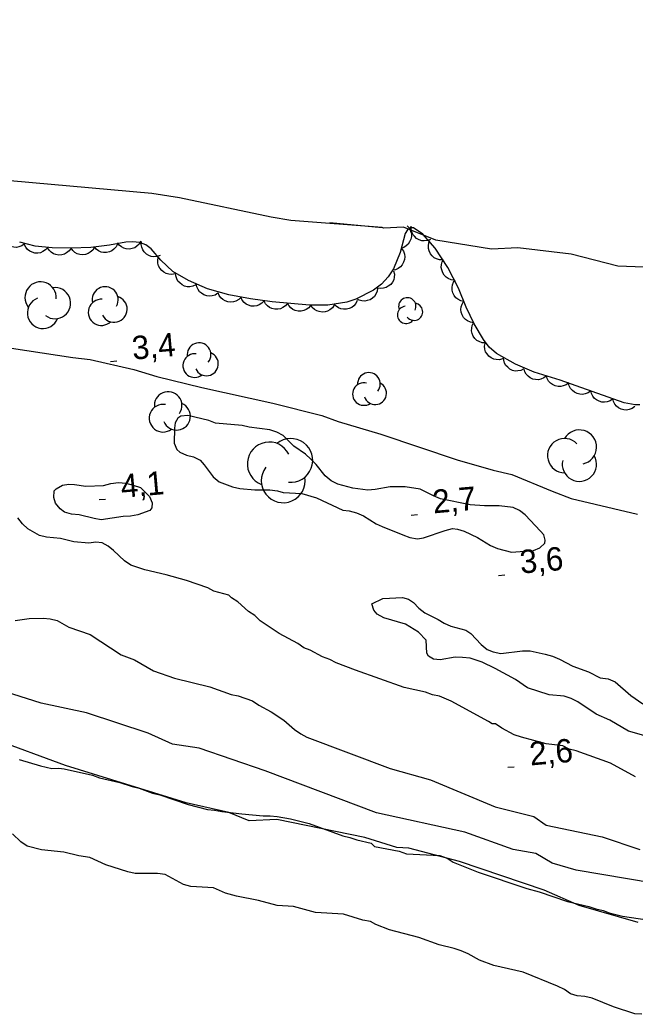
# Model space of a CAD drawing. Extents: x 336540 to 340074, y 5572036 to 5573747.
# Drawn here: x 338011.4 to 338090.3, y 5572219.1 to 5572346.6 of the extents above; entities that cross this region are included whole.
import ezdxf

# ---------------------------------------------------------------- set-up
doc = ezdxf.new("R2010")
doc.units = 0
for name, color, linetype in [('Niveau 2', 7, 'Continuous'), ('Niveau 22', 7, 'Continuous'), ('Niveau 3', 7, 'Continuous'), ('Niveau 4', 7, 'Continuous'), ('Niveau 44', 7, 'Continuous')]:
    doc.layers.add(name, color=color, linetype=linetype)

msp = doc.modelspace()

# ---------------------------------------------------------------- linework, layer by layer
at = {"layer": 'Niveau 2'}
for points in [[(338051.19, 5572320.65), (338057.88, 5572320.01), (338046.18, 5572320.9), (338043.67, 5572321.33), (338031.9, 5572323.83), (338028.37, 5572324.36), (338004.89, 5572326.49), (338002.03, 5572327.03), (337999.38, 5572327.64), (337994.29, 5572328.96), (337991.69, 5572329.96), (337989.31, 5572331.17), (337986.33, 5572333.27), (337981.62, 5572337.04), (337979.41, 5572338.63), (337976.67, 5572340.19), (337966.96, 5572344.95), (337963.73, 5572346.31), (337960.72, 5572347.4)], [(338113.17, 5572304.63), (338102.14, 5572312.2), (338098.49, 5572314.04), (338095.91, 5572314.76), (338088.11, 5572315.05), (338082.12, 5572316.6), (338075.29, 5572317.42), (338071.92, 5572317.26), (338064.76, 5572318.41), (338060.61, 5572320.07), (338058.09, 5572319.94), (338057.88, 5572320.01)], [(338047.61, 5572285.91), (338049.48, 5572285.34), (338052.84, 5572283.79), (338053.64, 5572283.69), (338054.6, 5572283.44), (338055.51, 5572283.06), (338057.11, 5572282.03), (338057.91, 5572281.66), (338060.52, 5572280.6), (338061.43, 5572280.28), (338062.4, 5572280.08), (338063.18, 5572280.21), (338065.98, 5572281.18), (338066.93, 5572281.43), (338067.55, 5572281.33), (338068.4, 5572281.07), (338070.11, 5572280.27), (338071.77, 5572279.24), (338072.68, 5572278.86), (338074.49, 5572278.4), (338077.31, 5572278.58), (338078.09, 5572278.94), (338078.75, 5572279.52), (338078.8, 5572279.91), (338078.61, 5572280.59), (338078.21, 5572281.08), (338076.24, 5572283.18), (338075.5, 5572283.72), (338074.7, 5572284.1), (338072.89, 5572284.33), (338071.03, 5572284.34), (338069.17, 5572284.47), (338065.38, 5572285.22), (338064.47, 5572285.59), (338062.76, 5572286.45), (338060.84, 5572286.74), (338058.92, 5572286.75), (338057.01, 5572286.42), (338056.05, 5572286.34), (338054.13, 5572286.58), (338052.21, 5572287.09), (338051.35, 5572287.52), (338050.6, 5572288.18), (338049.44, 5572289.62), (338048.75, 5572290.33), (338048.06, 5572290.94), (338046.57, 5572291.97), (338045.19, 5572293.34), (338044.39, 5572293.77), (338043.48, 5572294.09), (338040.82, 5572294.42), (338039.92, 5572294.62), (338036.53, 5572294.93), (338035.68, 5572295.25), (338032.96, 5572295.92), (338032.06, 5572295.84), (338031.67, 5572295.55), (338031.34, 5572294.98), (338031.25, 5572294.3), (338031.23, 5572292.38), (338031.54, 5572291.55), (338031.94, 5572291.22), (338032.79, 5572290.84), (338033.7, 5572290.59), (338034.55, 5572290.16), (338035.07, 5572289.6), (338036.24, 5572288.06), (338036.98, 5572287.4), (338038.69, 5572286.76), (338039.65, 5572286.56), (338041.57, 5572286.38), (338043.49, 5572286.37), (338044.45, 5572286.23), (338045.19, 5572286.02), (338047.61, 5572285.91)], [(338019.9, 5572286.83), (338022.15, 5572286.94), (338023.1, 5572287.19), (338024.06, 5572287.33), (338025.02, 5572287.24), (338025.98, 5572286.98), (338026.89, 5572286.66), (338028.04, 5572285.51), (338028.4, 5572284.73), (338028.36, 5572284.06), (338028.08, 5572283.71), (338026.57, 5572283.17), (338025.62, 5572282.98), (338024.66, 5572282.95), (338021.86, 5572282.55), (338020.95, 5572282.69), (338019.03, 5572283.15), (338018.07, 5572283.24), (338017.16, 5572283.5), (338016.59, 5572283.94), (338016.01, 5572284.65), (338015.77, 5572285.38), (338015.81, 5572286.23), (338016.08, 5572286.51), (338016.91, 5572286.98), (338017.7, 5572287.12), (338018.43, 5572287.08), (338019.9, 5572286.83)], [(338090.39, 5572249.59), (338087.19, 5572251.31), (338082.76, 5572252.89), (338081.86, 5572253.1), (338081.06, 5572253.53), (338078.91, 5572253.81), (338075.74, 5572254.64), (338074.83, 5572254.95), (338073.23, 5572255.82), (338072.43, 5572256.36), (338071.98, 5572256.35), (338071.52, 5572256.67), (338066.73, 5572259.26), (338065.25, 5572259.9), (338064.34, 5572260.1), (338063.43, 5572260.42), (338060.72, 5572261.03), (338054.47, 5572263.24), (338051.97, 5572264.19), (338051.17, 5572264.62), (338050.26, 5572264.94), (338048.66, 5572265.8), (338047.86, 5572266.12), (338047.06, 5572266.66), (338044.67, 5572267.96), (338042.26, 5572269.59), (338041.57, 5572270.25), (338040.77, 5572270.79), (338039.39, 5572272), (338038.59, 5572272.54), (338038.24, 5572272.87), (338036.32, 5572273.39), (338035.52, 5572273.82), (338032.79, 5572274.76), (338030.18, 5572275.49), (338027.46, 5572276.1), (338025.65, 5572276.73), (338024.84, 5572277.27), (338023.46, 5572278.59), (338022.77, 5572279.14), (338021.97, 5572279.57), (338021.18, 5572279.66), (338020.28, 5572279.53), (338018.36, 5572279.71), (338016.66, 5572280.12), (338014.86, 5572280.3), (338013.95, 5572280.5), (338012.47, 5572281.36), (338011.77, 5572282.02), (338011.19, 5572282.8)], [(338094.29, 5572254.04), (338089.48, 5572255.44), (338087.08, 5572256.85), (338085.32, 5572257.59), (338082.97, 5572259.17), (338082.12, 5572259.6), (338081.21, 5572259.91), (338079.29, 5572260.09), (338076.51, 5572260.98), (338074.97, 5572262.07), (338072.4, 5572263.47), (338070.7, 5572264.27), (338069.17, 5572264.79), (338068.21, 5572264.88), (338067.25, 5572264.92), (338065.34, 5572264.59), (338064.49, 5572264.68), (338063.81, 5572265.06), (338063.63, 5572265.45), (338063.54, 5572267.08), (338062.56, 5572268.12), (338060.9, 5572269.15), (338058.12, 5572269.98), (338057.27, 5572270.41), (338056.81, 5572270.96), (338056.56, 5572271.74), (338057.96, 5572272.45), (338060.49, 5572272.57), (338061.28, 5572272.37), (338061.91, 5572271.93), (338062.6, 5572271.22), (338063.35, 5572270.62), (338065.05, 5572269.76), (338065.85, 5572269.27), (338066.71, 5572268.9), (338068.63, 5572268.38), (338069.26, 5572267.95), (338070.59, 5572266.52), (338071.34, 5572265.92), (338072.13, 5572265.6), (338073.09, 5572265.4), (338075.9, 5572265.75), (338076.86, 5572265.71), (338078.78, 5572265.31), (338079.74, 5572265.05), (338080.65, 5572264.68), (338082.36, 5572263.77), (338084.35, 5572263.03), (338085.83, 5572262.27)], [(338010.82, 5572269.61), (338012.61, 5572269.88), (338014.42, 5572269.92), (338015.32, 5572269.83), (338016.23, 5572269.63), (338017.71, 5572268.76), (338020.44, 5572267.82), (338024.44, 5572265.21), (338026.15, 5572264.58), (338028.55, 5572263.17), (338031.27, 5572262.22), (338035.81, 5572261.1), (338038.53, 5572260.15), (338039.44, 5572259.95), (338041.26, 5572259.31), (338042.06, 5572258.77), (338043.66, 5572257.91), (338045.26, 5572256.82), (338046.64, 5572255.62), (338047.44, 5572255.07), (338048.24, 5572254.64), (338058.93, 5572250.62), (338064.08, 5572249.2), (338072.38, 5572245.73), (338077.35, 5572244.47), (338078.93, 5572243.36), (338086.11, 5572241.86), (338090.91, 5572240.24)], [(338085.83, 5572262.27), (338086.85, 5572262.13), (338087.76, 5572261.76), (338089.77, 5572260.01), (338091.31, 5572258.92)], [(338092.66, 5572235.93), (338082.78, 5572237.61), (338079.68, 5572238.48), (338077.6, 5572239.73), (338074.67, 5572240.24), (338068.47, 5572242.46), (338057.18, 5572244.95), (338042.87, 5572250.33), (338034.44, 5572253.26), (338031.02, 5572253.78), (338027.9, 5572255.15), (338019.99, 5572257.79), (338014.17, 5572259.02), (338005.92, 5572261.64)], [(338090.73, 5572230.91), (338083.17, 5572233.06), (338078.68, 5572235.03), (338067.82, 5572238.7), (338061.32, 5572240.42), (338059.78, 5572240.5), (338055.65, 5572241.81), (338044.37, 5572244.11), (338040.83, 5572243.93), (338038.23, 5572244.99), (338032.75, 5572246.22), (338017.28, 5572251.04), (338007.97, 5572254.45)], [(338091.2, 5572219.14), (338090.29, 5572219.17), (338087.56, 5572220.06), (338084.83, 5572221.18), (338083.87, 5572221.38), (338082.91, 5572221.47), (338082.05, 5572221.73), (338081.25, 5572222.28), (338080.39, 5572222.71), (338075.95, 5572224.52), (338072.21, 5572225.38), (338070.38, 5572226.07), (338068.9, 5572226.88), (338068.04, 5572227.26), (338067.13, 5572227.57), (338065.2, 5572228.03), (338062.59, 5572228.98), (338058.84, 5572229.96), (338057.07, 5572230.65), (338056.39, 5572231.03), (338055.43, 5572231.18), (338052.92, 5572231.96), (338049.36, 5572232.16), (338046.53, 5572232.93), (338044.43, 5572233.05), (338042.05, 5572233.73), (338039.21, 5572234.28), (338037.79, 5572234.64), (338036.25, 5572235.33), (338033.37, 5572235.49), (338032.41, 5572235.75), (338030.06, 5572237.04), (338029.1, 5572237.19), (338026.22, 5572237.18), (338025.26, 5572237.38), (338022.47, 5572238.27), (338020.42, 5572239.23), (338019, 5572239.42), (338017.07, 5572239.89), (338014.19, 5572240.21), (338012.37, 5572240.67), (338011.57, 5572241.22), (338010.47, 5572242.26)]]:
    msp.add_lwpolyline(points, dxfattribs=at)
at = {"layer": 'Niveau 22'}
msp.add_lwpolyline([(338010.38, 5572304.54), (338018.21, 5572303.35), (338020.43, 5572303.1), (338026.06, 5572301.82), (338028.98, 5572300.92), (338034.78, 5572299.49), (338043.85, 5572297.51), (338050.17, 5572295.92), (338052.23, 5572295.16), (338057.72, 5572293.53), (338067.5, 5572290.22), (338072.13, 5572288.89), (338074.52, 5572288.33), (338079.69, 5572286.19), (338082.11, 5572285.27), (338090.64, 5572283.27)], dxfattribs=at)
at = {"layer": 'Niveau 3'}
for p, q in [((338023.06, 5572302.84), (338023.87, 5572302.91)), ((338021.61, 5572285.12), (338022.42, 5572285.19)), ((338061.6, 5572283.13), (338062.41, 5572283.2)), ((338072.79, 5572275.41), (338073.6, 5572275.48)), ((338074.02, 5572250.8), (338074.83, 5572250.87))]:
    msp.add_line(p, q, dxfattribs=at)
at = {"layer": 'Niveau 4'}
msp.add_lwpolyline([(338011.34, 5572251.78), (338014.06, 5572251), (338015.52, 5572250.66), (338016.43, 5572250.68), (338017.1, 5572250.59), (338020.73, 5572249.77), (338021.64, 5572249.46), (338024.25, 5572248.84), (338025.84, 5572248.32), (338026.75, 5572248.12), (338028.46, 5572247.48), (338029.36, 5572247.28), (338033, 5572246.01), (338035.5, 5572245.4), (338036.4, 5572245.31), (338037.31, 5572245.11), (338039.91, 5572244.83), (338042.62, 5572244.56), (338043.52, 5572244.58), (338044.43, 5572244.49), (338046.13, 5572244.19), (338048.51, 5572243.58), (338052.83, 5572241.99), (338053.74, 5572241.79), (338054.65, 5572241.47), (338056.46, 5572241.06), (338056.92, 5572240.62), (338060.09, 5572240.03), (338061, 5572239.71), (338065.3, 5572239.48), (338066.21, 5572239.16), (338067.01, 5572238.62), (338070.19, 5572237.34), (338076.45, 5572235.24), (338078.03, 5572234.83), (338081.67, 5572233.57), (338084.39, 5572232.96), (338085.3, 5572232.64), (338086.21, 5572232.44), (338087.01, 5572232.12), (338088.71, 5572231.71), (338091.88, 5572231.22)], dxfattribs=at)
at = {"layer": 'Niveau 44'}
for points in [[(338090.93, 5572297.27), (338090.32, 5572297.27), (338088.94, 5572297.53), (338080.71, 5572300.45), (338077.36, 5572301.48), (338074.99, 5572302.48), (338072.55, 5572303.85), (338071.6, 5572304.69), (338070.87, 5572305.64), (338069.69, 5572307.65), (338068.66, 5572309.81), (338067.68, 5572312.25), (338066.3, 5572314.91), (338064.68, 5572317.36), (338063.1, 5572319.17), (338061.91, 5572319.98), (338061.51, 5572319.96), (338061.15, 5572319.72), (338060.84, 5572319.25), (338060.18, 5572316.81), (338059.34, 5572314.72), (338058.65, 5572313.68), (338057.8, 5572312.76), (338056.78, 5572311.99), (338054.53, 5572310.83), (338053.35, 5572310.45), (338050.91, 5572310.07), (338048.57, 5572310.07), (338043.77, 5572310.48), (338041.02, 5572310.85), (338038.22, 5572311.38), (338035.5, 5572312.15), (338033.07, 5572313.21), (338031.04, 5572314.38), (338029.51, 5572315.84), (338028.27, 5572317.27), (338027.58, 5572317.78), (338026.78, 5572318.1), (338025.93, 5572318.19), (338025, 5572318.12), (338022.93, 5572317.76), (338020.53, 5572317.46)], [(338061.11, 5572320.24), (338061.38, 5572319.92), (338061.54, 5572319.55), (338061.64, 5572319.23), (338061.64, 5572318.88), (338061.57, 5572318.52), (338061.41, 5572318.17), (338061.24, 5572317.89), (338060.98, 5572317.66), (338060.66, 5572317.46), (338060.32, 5572317.34)], [(338064.08, 5572318.5), (338063.69, 5572318.35), (338063.29, 5572318.31), (338062.96, 5572318.33), (338062.63, 5572318.45), (338062.3, 5572318.63), (338062.03, 5572318.89), (338061.82, 5572319.14), (338061.68, 5572319.47), (338061.6, 5572319.83), (338061.6, 5572320.19)], [(338012.03, 5572317.92), (338011.7, 5572317.67), (338011.32, 5572317.53), (338011, 5572317.46), (338010.65, 5572317.48), (338010.29, 5572317.57), (338009.95, 5572317.75), (338009.68, 5572317.93), (338009.46, 5572318.21), (338009.28, 5572318.53), (338009.19, 5572318.88)], [(338020.53, 5572317.46), (338017.99, 5572317.36), (338015.56, 5572317.4), (338013.41, 5572317.64), (338011.42, 5572318.13)], [(338023.96, 5572317.89), (338023.77, 5572317.52), (338023.49, 5572317.22), (338023.23, 5572317.02), (338022.91, 5572316.89), (338022.55, 5572316.81), (338022.16, 5572316.83), (338021.84, 5572316.87), (338021.53, 5572317.03), (338021.22, 5572317.25), (338020.99, 5572317.52)], [(338026.94, 5572318.27), (338026.73, 5572317.9), (338026.43, 5572317.62), (338026.16, 5572317.43), (338025.83, 5572317.32), (338025.47, 5572317.26), (338025.08, 5572317.29), (338024.77, 5572317.36), (338024.46, 5572317.53), (338024.17, 5572317.76), (338023.94, 5572318.04)], [(338029.42, 5572316.42), (338029.03, 5572316.28), (338028.62, 5572316.26), (338028.29, 5572316.29), (338027.97, 5572316.42), (338027.65, 5572316.61), (338027.39, 5572316.89), (338027.19, 5572317.15), (338027.06, 5572317.48), (338027, 5572317.84), (338027.01, 5572318.2)], [(338065.66, 5572315.87), (338065.25, 5572315.88), (338064.86, 5572316), (338064.56, 5572316.14), (338064.3, 5572316.37), (338064.07, 5572316.66), (338063.91, 5572317.01), (338063.81, 5572317.32), (338063.81, 5572317.67), (338063.87, 5572318.04), (338064.01, 5572318.37)], [(338015, 5572317.46), (338014.73, 5572317.15), (338014.38, 5572316.93), (338014.08, 5572316.79), (338013.74, 5572316.73), (338013.37, 5572316.74), (338013, 5572316.85), (338012.7, 5572316.97), (338012.42, 5572317.2), (338012.18, 5572317.48), (338012.01, 5572317.8)], [(338017.99, 5572317.36), (338017.75, 5572317.02), (338017.43, 5572316.77), (338017.15, 5572316.6), (338016.81, 5572316.52), (338016.44, 5572316.49), (338016.06, 5572316.56), (338015.75, 5572316.65), (338015.46, 5572316.85), (338015.19, 5572317.11), (338014.99, 5572317.41)], [(338020.99, 5572317.48), (338020.77, 5572317.12), (338020.46, 5572316.85), (338020.19, 5572316.67), (338019.85, 5572316.57), (338019.49, 5572316.52), (338019.11, 5572316.57), (338018.79, 5572316.65), (338018.49, 5572316.83), (338018.21, 5572317.07), (338017.99, 5572317.36)], [(338060.39, 5572317.32), (338060.62, 5572316.98), (338060.74, 5572316.59), (338060.79, 5572316.26), (338060.75, 5572315.91), (338060.64, 5572315.56), (338060.44, 5572315.23), (338060.24, 5572314.97), (338059.95, 5572314.77), (338059.62, 5572314.61), (338059.27, 5572314.54)], [(338031.35, 5572314.09), (338030.94, 5572314), (338030.53, 5572314.03), (338030.21, 5572314.1), (338029.9, 5572314.27), (338029.62, 5572314.5), (338029.39, 5572314.81), (338029.22, 5572315.09), (338029.14, 5572315.43), (338029.12, 5572315.8), (338029.18, 5572316.16)], [(338067.15, 5572313.27), (338066.74, 5572313.32), (338066.36, 5572313.48), (338066.08, 5572313.65), (338065.84, 5572313.91), (338065.65, 5572314.22), (338065.53, 5572314.59), (338065.46, 5572314.91), (338065.5, 5572315.26), (338065.6, 5572315.62), (338065.77, 5572315.93)], [(338034.01, 5572312.67), (338033.63, 5572312.49), (338033.23, 5572312.42), (338032.9, 5572312.41), (338032.56, 5572312.51), (338032.23, 5572312.66), (338031.93, 5572312.91), (338031.7, 5572313.14), (338031.55, 5572313.45), (338031.44, 5572313.81), (338031.41, 5572314.17)], [(338059.36, 5572314.45), (338059.46, 5572314.05), (338059.43, 5572313.64), (338059.37, 5572313.32), (338059.2, 5572313.01), (338058.98, 5572312.71), (338058.67, 5572312.48), (338058.4, 5572312.31), (338058.05, 5572312.22), (338057.68, 5572312.2), (338057.33, 5572312.25)], [(338036.81, 5572311.58), (338036.46, 5572311.35), (338036.07, 5572311.25), (338035.74, 5572311.2), (338035.39, 5572311.25), (338035.04, 5572311.37), (338034.72, 5572311.58), (338034.47, 5572311.79), (338034.28, 5572312.08), (338034.13, 5572312.42), (338034.06, 5572312.78)], [(338068.37, 5572310.53), (338067.96, 5572310.62), (338067.61, 5572310.82), (338067.34, 5572311.02), (338067.13, 5572311.3), (338066.96, 5572311.63), (338066.88, 5572312), (338066.85, 5572312.33), (338066.92, 5572312.67), (338067.05, 5572313.02), (338067.25, 5572313.32)], [(338039.8, 5572311.08), (338039.5, 5572310.79), (338039.14, 5572310.59), (338038.84, 5572310.48), (338038.48, 5572310.45), (338038.12, 5572310.49), (338037.76, 5572310.62), (338037.47, 5572310.77), (338037.21, 5572311.01), (338036.99, 5572311.31), (338036.85, 5572311.64)], [(338057.3, 5572312.26), (338057.25, 5572311.84), (338057.08, 5572311.47), (338056.91, 5572311.19), (338056.65, 5572310.95), (338056.34, 5572310.75), (338055.97, 5572310.64), (338055.65, 5572310.57), (338055.3, 5572310.61), (338054.95, 5572310.71), (338054.63, 5572310.88)], [(338042.76, 5572310.62), (338042.48, 5572310.3), (338042.13, 5572310.09), (338041.83, 5572309.96), (338041.48, 5572309.92), (338041.11, 5572309.93), (338040.75, 5572310.05), (338040.45, 5572310.18), (338040.18, 5572310.41), (338039.95, 5572310.69), (338039.79, 5572311.02)], [(338045.74, 5572310.31), (338045.48, 5572309.99), (338045.14, 5572309.76), (338044.85, 5572309.61), (338044.5, 5572309.55), (338044.13, 5572309.55), (338043.76, 5572309.65), (338043.46, 5572309.76), (338043.18, 5572309.98), (338042.93, 5572310.25), (338042.75, 5572310.57)], [(338048.73, 5572310.06), (338048.47, 5572309.73), (338048.13, 5572309.5), (338047.84, 5572309.36), (338047.49, 5572309.3), (338047.12, 5572309.29), (338046.75, 5572309.39), (338046.45, 5572309.5), (338046.17, 5572309.72), (338045.92, 5572310), (338045.74, 5572310.31)], [(338054.69, 5572310.66), (338054.51, 5572310.28), (338054.24, 5572309.98), (338053.98, 5572309.77), (338053.66, 5572309.62), (338053.3, 5572309.54), (338052.92, 5572309.54), (338052.6, 5572309.58), (338052.28, 5572309.73), (338051.97, 5572309.93), (338051.72, 5572310.2)], [(338069.62, 5572307.8), (338069.2, 5572307.87), (338068.84, 5572308.04), (338068.56, 5572308.22), (338068.33, 5572308.49), (338068.14, 5572308.81), (338068.04, 5572309.18), (338067.98, 5572309.5), (338068.03, 5572309.85), (338068.14, 5572310.2), (338068.33, 5572310.51)], [(338051.73, 5572310.07), (338051.5, 5572309.72), (338051.18, 5572309.47), (338050.9, 5572309.3), (338050.56, 5572309.21), (338050.19, 5572309.17), (338049.81, 5572309.24), (338049.5, 5572309.33), (338049.21, 5572309.52), (338048.93, 5572309.77), (338048.73, 5572310.07)], [(338071.12, 5572305.21), (338070.71, 5572305.24), (338070.32, 5572305.38), (338070.03, 5572305.54), (338069.78, 5572305.78), (338069.57, 5572306.08), (338069.43, 5572306.44), (338069.35, 5572306.76), (338069.37, 5572307.11), (338069.45, 5572307.47), (338069.6, 5572307.8)], [(338073.32, 5572303.17), (338072.92, 5572303.06), (338072.51, 5572303.08), (338072.19, 5572303.14), (338071.87, 5572303.3), (338071.58, 5572303.52), (338071.34, 5572303.81), (338071.16, 5572304.09), (338071.07, 5572304.43), (338071.03, 5572304.8), (338071.08, 5572305.15)], [(338076.07, 5572301.88), (338075.69, 5572301.69), (338075.29, 5572301.62), (338074.96, 5572301.61), (338074.62, 5572301.7), (338074.28, 5572301.85), (338073.99, 5572302.09), (338073.76, 5572302.32), (338073.59, 5572302.63), (338073.48, 5572302.99), (338073.45, 5572303.34)], [(338078.95, 5572300.99), (338078.62, 5572300.73), (338078.25, 5572300.58), (338077.93, 5572300.5), (338077.57, 5572300.51), (338077.21, 5572300.59), (338076.87, 5572300.76), (338076.6, 5572300.94), (338076.37, 5572301.21), (338076.19, 5572301.53), (338076.08, 5572301.87)], [(338081.82, 5572300.11), (338081.49, 5572299.85), (338081.11, 5572299.7), (338080.79, 5572299.61), (338080.44, 5572299.63), (338080.08, 5572299.71), (338079.74, 5572299.88), (338079.46, 5572300.05), (338079.24, 5572300.33), (338079.05, 5572300.65), (338078.95, 5572300.99)], [(338084.63, 5572299.06), (338084.29, 5572298.81), (338083.91, 5572298.68), (338083.58, 5572298.61), (338083.23, 5572298.64), (338082.88, 5572298.73), (338082.54, 5572298.92), (338082.28, 5572299.11), (338082.06, 5572299.39), (338081.89, 5572299.71), (338081.8, 5572300.06)], [(338087.45, 5572298.06), (338087.12, 5572297.81), (338086.73, 5572297.67), (338086.41, 5572297.61), (338086.06, 5572297.63), (338085.7, 5572297.73), (338085.37, 5572297.91), (338085.1, 5572298.1), (338084.89, 5572298.38), (338084.72, 5572298.71), (338084.63, 5572299.06)], [(338090.28, 5572297.05), (338089.95, 5572296.81), (338089.56, 5572296.67), (338089.24, 5572296.6), (338088.89, 5572296.63), (338088.53, 5572296.72), (338088.2, 5572296.91), (338087.93, 5572297.1), (338087.72, 5572297.38), (338087.55, 5572297.71), (338087.45, 5572298.06)]]:
    msp.add_lwpolyline(points, dxfattribs=at)
for centre, radius, start, end in [((338014.09, 5572311.05), 2, 355.3417, 218.0261), ((338015.94, 5572310.31), 2, 232.5202, 98.2088), ((338022.36, 5572310.75), 1.68, 330.8199, 193.5042), ((338014.39, 5572309.07), 2, 110.674, 338.1311), ((338021.89, 5572309.14), 1.68, 86.1522, 313.6092), ((338023.51, 5572309.55), 1.68, 207.9984, 73.687), ((338061.11, 5572309.9), 1.11, 333.9903, 201.4474), ((338061.98, 5572309.22), 1.11, 218.658, 81.3424), ((338060.96, 5572308.81), 1.11, 95.8365, 321.5251), ((338034.41, 5572303.71), 1.52, 320.6817, 188.1388), ((338035.36, 5572302.53), 1.52, 205.3494, 68.0338), ((338033.86, 5572302.31), 1.52, 82.5279, 308.2165), ((338056.19, 5572299.96), 1.45, 320.8339, 183.5183), ((338055.55, 5572298.66), 1.45, 76.1662, 303.6233), ((338056.99, 5572298.76), 1.45, 198.0124, 63.701), ((338030.45, 5572297.2), 1.77, 324.8519, 187.5363), ((338029.79, 5572295.56), 1.77, 80.1843, 307.6413), ((338031.53, 5572295.81), 1.77, 202.0304, 67.719), ((338083.18, 5572291.86), 2.2, 282.2692, 149.7263), ((338043.41, 5572289.7), 2.81, 26.4966, 249.181), ((338046.17, 5572290.15), 2.81, 263.6751, 129.3637), ((338081.29, 5572290.76), 2.2, 44.1154, 269.804), ((338083.18, 5572289.66), 2.2, 166.9369, 29.6212), ((338045.2, 5572287.53), 2.81, 141.8289, 9.286)]:
    msp.add_arc(centre, radius, start, end, dxfattribs=at)

# ---------------------------------------------------------------- texts
at = {"layer": 'Niveau 3'}
for s, p in [('3,4    ', (338025.94, 5572303.06)), ('4,1    ', (338024.49, 5572285.34)), ('2,7    ', (338064.48, 5572283.35)), ('3,6    ', (338075.67, 5572275.63)), ('2,6    ', (338076.9, 5572251.02))]:
    msp.add_text(s, height=3, rotation=5.0475, dxfattribs=at).set_placement(p)

doc.saveas('drawing.dxf')
